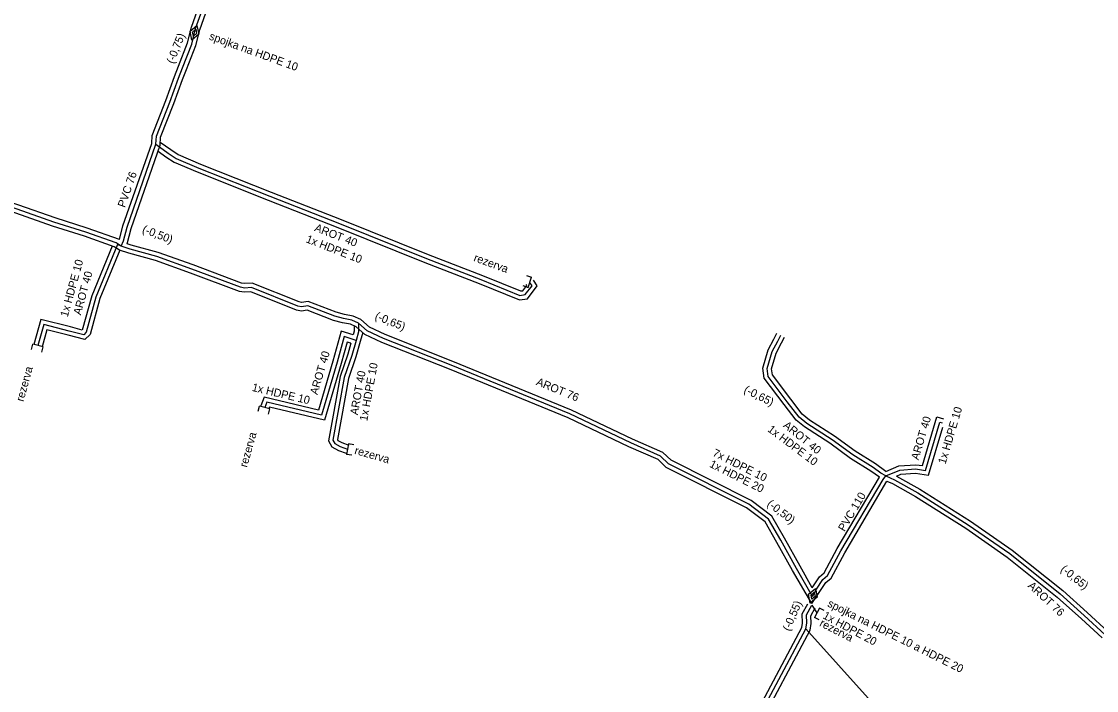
# Model space of a CAD drawing. Extents: x -651943 to -618711, y -1138561 to -1100552.
# Drawn here: x -635021.9 to -634921.2, y -1115433.5 to -1115370.8 of the extents above; entities that cross this region are included whole.
import ezdxf

# ---------------------------------------------------------------- set-up
doc = ezdxf.new("R2010")
doc.units = 0
for name, color, linetype in [('KT optika', 7, 'Continuous'), ('KT trasa', 7, 'Continuous'), ('KT zařízení', 7, 'Continuous')]:
    doc.layers.add(name, color=color, linetype=linetype)

# ---------------------------------------------------------------- blocks, each defined once
blk = doc.blocks.new('TVSPO_1')
at = {"layer": 'KT zařízení'}
for p, q in [((-0.074, 0.002), (0, 0.044)), ((-0.001, -0.041), (-0.074, 0.002)), ((-0.035, 0), (0, 0.02)), ((0.073, 0.001), (-0.001, -0.041)), ((0, 0.044), (0.073, 0.001)), ((0, 0.02), (0.035, 0)), ((0.035, 0), (0, -0.02)), ((0, -0.02), (-0.035, 0))]:
    blk.add_line(p, q, dxfattribs=at)
blk = doc.blocks.new('TVREZ')
at = {"layer": 'KT zařízení'}
for p, q in [((-0.05, 0.05), (0, 0.05)), ((0, -0.05), (0, 0.05)), ((-0.05, -0.05), (0, -0.05))]:
    blk.add_line(p, q, dxfattribs=at)

msp = doc.modelspace()

# ---------------------------------------------------------------- linework, layer by layer
at = {"layer": 'KT optika'}
for points in [[(-635008.03, -1115378.37), (-635007.23, -1115376.11), (-635006.85, -1115375.16), (-635005.99, -1115372.94), (-635005.62, -1115371.48), (-635004.49, -1115368.26)], [(-635012.59, -1115391.87), (-635013.08, -1115391.56), (-635015.91, -1115390.54), (-635018.9, -1115389.6), (-635022.33, -1115388.39), (-635029.97, -1115385.81), (-635033.47, -1115384.42), (-635039.07, -1115382.55), (-635044.05, -1115380.98), (-635048.57, -1115379.42), (-635054.26, -1115377.76), (-635057.5, -1115376.85), (-635060.8, -1115376.06), (-635065.19, -1115375.13), (-635070.9, -1115374.4), (-635073.06, -1115374.5), (-635074.36, -1115374.39), (-635076.27, -1115375.63), (-635076.77, -1115376.99), (-635077.21, -1115378.61), (-635077.85, -1115380.09)], [(-635012.59, -1115391.87), (-635012.39, -1115391.36), (-635012.05, -1115390.09), (-635009.34, -1115382.32), (-635009.3, -1115381.57), (-635008.03, -1115378.37)], [(-635009.34, -1115382.32), (-635008.19, -1115383.16), (-635007.45, -1115383.64), (-635005.33, -1115384.54), (-634998.68, -1115387.18), (-634992.14, -1115389.73), (-634983.98, -1115393.02), (-634978.89, -1115394.99), (-634975.23, -1115396.47), (-634974.73, -1115396.4), (-634974.1, -1115395.57), (-634974.31, -1115395.25)], [(-635012.59, -1115391.87), (-635012.94, -1115391.72), (-635014.97, -1115396.63), (-635015.88, -1115399.93), (-635016.11, -1115400.16), (-635017.46, -1115399.82), (-635019.85, -1115399.21), (-635020.4, -1115401.17)], [(-634947.81, -1115424.69), (-634949.33, -1115422.04), (-634950.8, -1115419.41), (-634951.95, -1115417.42), (-634953.78, -1115416.02), (-634961.3, -1115412.25), (-634962.06, -1115411.52), (-634964.85, -1115410.29), (-634970.57, -1115407.58), (-634981.68, -1115403.02), (-634988.01, -1115400.51), (-634989.54, -1115399.79), (-634990.35, -1115399.08), (-634990.98, -1115398.79), (-634991.77, -1115398.64), (-634992.58, -1115398.43), (-634995.12, -1115397.45), (-634995.7, -1115397.55), (-634996.05, -1115397.47), (-635000.4, -1115395.72), (-635001.04, -1115395.78), (-635001.41, -1115395.71), (-635005.97, -1115394), (-635009.25, -1115392.83), (-635011.76, -1115392.14), (-635012.59, -1115391.87)], [(-634990.35, -1115399.08), (-634990.37, -1115399.89), (-634990.59, -1115400.69), (-634990.98, -1115402.1), (-634991.69, -1115404.17), (-634992.76, -1115410.04), (-634992.58, -1115410.35), (-634992.08, -1115410.63), (-634991.39, -1115410.87)], [(-634990.59, -1115400.69), (-634991.7, -1115400.33), (-634992.37, -1115402.74), (-634993.82, -1115407.69), (-634998.95, -1115406.48), (-634999.15, -1115406.97)], [(-634940.96, -1115413.39), (-634941.43, -1115413.11), (-634942.14, -1115412.59), (-634944.04, -1115411.41), (-634945.97, -1115410), (-634948.34, -1115408.47), (-634949.07, -1115407.88), (-634950.18, -1115406.44), (-634951.97, -1115404.08), (-634952.08, -1115403.32), (-634951.59, -1115401.72), (-634951.07, -1115400.75), (-634950.79, -1115400.19)], [(-634940.96, -1115413.39), (-634939.63, -1115412.84), (-634938.16, -1115412.73), (-634937.23, -1115412.86), (-634935.89, -1115408.34), (-634935.66, -1115408.4)], [(-634947.45, -1115423.98), (-634946.86, -1115423.1), (-634946.4, -1115422.71), (-634945.15, -1115420.39), (-634941.2, -1115413.71), (-634940.96, -1115413.39)], [(-634940.96, -1115413.39), (-634940.15, -1115413.74), (-634937.96, -1115414.96), (-634933.23, -1115417.95), (-634929.34, -1115420.66), (-634924.62, -1115424.43), (-634922.35, -1115426.47), (-634920.39, -1115428.28)], [(-634947.81, -1115424.69), (-634947.45, -1115423.98)], [(-635007.19, -1115478.02), (-635005.95, -1115478.49), (-634998.63, -1115480.52), (-634992.57, -1115482.17), (-634991.61, -1115482.62), (-634991.04, -1115483.66), (-634990.26, -1115484.97), (-634989.04, -1115486.06), (-634984.06, -1115489.31), (-634983.39, -1115489.57), (-634982.78, -1115489.38), (-634979.17, -1115485.23), (-634975.49, -1115479.72), (-634972.97, -1115475.35), (-634968.67, -1115467.44), (-634963.61, -1115457.43), (-634957.94, -1115446.36), (-634953.49, -1115437.21), (-634948.43, -1115427.7), (-634948.36, -1115427.19), (-634948.38, -1115426.39), (-634947.89, -1115425.5)], [(-634947.89, -1115425.5), (-634947.41, -1115426.2)], [(-634948.43, -1115427.7), (-634929.79, -1115448.45), (-634929.16, -1115448.03)]]:
    msp.add_lwpolyline(points, dxfattribs=at)
at = {"layer": 'KT trasa'}
for points in [[(-635008.03, -1115378.37), (-635007.23, -1115376.11), (-635006.85, -1115375.16), (-635005.99, -1115372.94), (-635005.62, -1115371.48), (-635004.49, -1115368.26)], [(-635012.59, -1115391.87), (-635013.08, -1115391.56), (-635015.91, -1115390.54), (-635018.9, -1115389.6), (-635022.33, -1115388.39), (-635029.97, -1115385.81), (-635033.47, -1115384.42), (-635039.07, -1115382.55), (-635044.05, -1115380.98), (-635048.57, -1115379.42), (-635054.26, -1115377.76), (-635057.5, -1115376.85), (-635060.8, -1115376.06), (-635065.19, -1115375.13), (-635070.9, -1115374.4), (-635073.06, -1115374.5), (-635074.36, -1115374.39), (-635076.27, -1115375.63), (-635076.77, -1115376.99), (-635077.21, -1115378.61), (-635077.85, -1115380.09)], [(-635012.59, -1115391.87), (-635012.39, -1115391.36), (-635012.05, -1115390.09), (-635009.34, -1115382.32), (-635009.3, -1115381.57), (-635008.03, -1115378.37)], [(-635009.34, -1115382.32), (-635008.19, -1115383.16), (-635007.45, -1115383.64), (-635005.33, -1115384.54), (-634998.68, -1115387.18), (-634992.14, -1115389.73), (-634983.98, -1115393.02), (-634978.89, -1115394.99), (-634975.23, -1115396.47), (-634974.73, -1115396.4), (-634974.1, -1115395.57), (-634974.31, -1115395.25)], [(-635012.59, -1115391.87), (-635012.94, -1115391.72), (-635014.97, -1115396.63), (-635015.88, -1115399.93), (-635016.11, -1115400.16), (-635017.46, -1115399.82), (-635019.85, -1115399.21), (-635020.4, -1115401.17)], [(-634947.81, -1115424.69), (-634949.33, -1115422.04), (-634950.8, -1115419.41), (-634951.95, -1115417.42), (-634953.78, -1115416.02), (-634961.3, -1115412.25), (-634962.06, -1115411.52), (-634964.85, -1115410.29), (-634970.57, -1115407.58), (-634981.68, -1115403.02), (-634988.01, -1115400.51), (-634989.54, -1115399.79), (-634990.35, -1115399.08), (-634990.98, -1115398.79), (-634991.77, -1115398.64), (-634992.58, -1115398.43), (-634995.12, -1115397.45), (-634995.7, -1115397.55), (-634996.05, -1115397.47), (-635000.4, -1115395.72), (-635001.04, -1115395.78), (-635001.41, -1115395.71), (-635005.97, -1115394), (-635009.25, -1115392.83), (-635011.76, -1115392.14), (-635012.59, -1115391.87)], [(-634990.35, -1115399.08), (-634990.37, -1115399.89), (-634990.59, -1115400.69), (-634990.98, -1115402.1), (-634991.69, -1115404.17), (-634992.76, -1115410.04), (-634992.58, -1115410.35), (-634992.08, -1115410.63), (-634991.39, -1115410.87)], [(-634990.59, -1115400.69), (-634991.7, -1115400.33), (-634992.37, -1115402.74), (-634993.82, -1115407.69), (-634998.95, -1115406.48), (-634999.15, -1115406.97)], [(-634940.96, -1115413.39), (-634941.43, -1115413.11), (-634942.14, -1115412.59), (-634944.04, -1115411.41), (-634945.97, -1115410), (-634948.34, -1115408.47), (-634949.07, -1115407.88), (-634950.18, -1115406.44), (-634951.97, -1115404.08), (-634952.08, -1115403.32), (-634951.59, -1115401.72), (-634951.07, -1115400.75), (-634950.79, -1115400.19)], [(-634940.96, -1115413.39), (-634939.63, -1115412.84), (-634938.16, -1115412.73), (-634937.23, -1115412.86), (-634935.89, -1115408.34), (-634935.66, -1115408.4)], [(-634947.45, -1115423.98), (-634946.86, -1115423.1), (-634946.4, -1115422.71), (-634945.15, -1115420.39), (-634941.2, -1115413.71), (-634940.96, -1115413.39)], [(-634940.96, -1115413.39), (-634940.15, -1115413.74), (-634937.96, -1115414.96), (-634933.23, -1115417.95), (-634929.34, -1115420.66), (-634924.62, -1115424.43), (-634922.35, -1115426.47), (-634920.39, -1115428.28)], [(-634947.81, -1115424.69), (-634947.45, -1115423.98)], [(-635007.19, -1115478.02), (-635005.95, -1115478.49), (-634998.63, -1115480.52), (-634992.57, -1115482.17), (-634991.61, -1115482.62), (-634991.04, -1115483.66), (-634990.26, -1115484.97), (-634989.04, -1115486.06), (-634984.06, -1115489.31), (-634983.39, -1115489.57), (-634982.78, -1115489.38), (-634979.17, -1115485.23), (-634975.49, -1115479.72), (-634972.97, -1115475.35), (-634968.67, -1115467.44), (-634963.61, -1115457.43), (-634957.94, -1115446.36), (-634953.49, -1115437.21), (-634948.43, -1115427.7), (-634948.36, -1115427.19), (-634948.38, -1115426.39), (-634947.89, -1115425.5)], [(-634947.89, -1115425.5), (-634947.41, -1115426.2)], [(-634948.43, -1115427.7), (-634929.79, -1115448.45), (-634929.16, -1115448.03)]]:
    msp.add_lwpolyline(points, dxfattribs=at)
at = {"layer": 'KT zařízení'}
for points in [[(-635008.41, -1115378.23), (-635007.61, -1115375.97), (-635007.22, -1115375.01), (-635006.38, -1115372.82), (-635006, -1115371.36), (-635004.87, -1115368.14)], [(-635007.66, -1115378.5), (-635006.86, -1115376.26), (-635006.47, -1115375.31), (-635005.61, -1115373.06), (-635005.24, -1115371.59), (-635004.11, -1115368.38)], [(-635012.77, -1115391.25), (-635015.79, -1115390.16), (-635018.78, -1115389.22), (-635022.2, -1115388.01), (-635029.84, -1115385.43), (-635033.33, -1115384.05), (-635041.59, -1115381.26), (-635048.45, -1115379.04), (-635054.15, -1115377.38), (-635057.4, -1115376.46), (-635060.72, -1115375.67), (-635065.12, -1115374.73), (-635070.89, -1115374), (-635073.05, -1115374.1), (-635074.46, -1115373.98), (-635076.59, -1115375.36), (-635077.15, -1115376.86), (-635077.59, -1115378.48), (-635078.08, -1115379.62)], [(-635012.76, -1115392.23), (-635013.26, -1115391.92), (-635016.04, -1115390.92), (-635019.03, -1115389.98), (-635022.46, -1115388.77), (-635030.11, -1115386.19), (-635033.6, -1115384.8), (-635041.84, -1115382.02), (-635048.69, -1115379.81), (-635054.37, -1115378.15), (-635057.6, -1115377.24), (-635060.89, -1115376.45), (-635065.26, -1115375.52), (-635070.92, -1115374.8), (-635073.06, -1115374.9), (-635074.26, -1115374.8), (-635075.94, -1115375.89), (-635076.39, -1115377.11), (-635076.83, -1115378.74), (-635077.47, -1115380.22)], [(-635012.77, -1115391.25), (-635012.43, -1115389.97), (-635009.74, -1115382.24), (-635009.7, -1115381.49), (-635008.41, -1115378.23)], [(-635012.05, -1115391.63), (-635011.67, -1115390.21), (-635008.94, -1115382.4), (-635008.9, -1115381.66), (-635007.66, -1115378.5)], [(-635008.93, -1115382.12), (-635007.96, -1115382.82), (-635007.26, -1115383.28), (-635005.18, -1115384.17), (-634998.54, -1115386.81), (-634991.99, -1115389.36), (-634983.83, -1115392.65), (-634978.74, -1115394.61), (-634975.18, -1115396.06), (-634974.95, -1115396.03), (-634974.59, -1115395.55), (-634974.65, -1115395.46)], [(-635009.14, -1115382.96), (-635008.41, -1115383.49), (-635007.63, -1115383.99), (-635005.48, -1115384.91), (-634998.83, -1115387.55), (-634992.29, -1115390.1), (-634984.13, -1115393.39), (-634979.04, -1115395.36), (-634975.29, -1115396.88), (-634974.51, -1115396.78), (-634973.62, -1115395.59), (-634973.97, -1115395.03)], [(-635013.43, -1115391.86), (-635015.35, -1115396.5), (-635016.24, -1115399.72), (-635017.36, -1115399.43), (-635020.13, -1115398.73), (-635020.78, -1115401.06)], [(-634947.86, -1115423.88), (-634948.98, -1115421.85), (-634950.45, -1115419.21), (-634951.64, -1115417.15), (-634953.57, -1115415.68), (-634961.07, -1115411.92), (-634961.83, -1115411.18), (-634964.68, -1115409.93), (-634970.41, -1115407.21), (-634981.53, -1115402.65), (-634987.85, -1115400.14), (-634989.32, -1115399.45), (-634990.13, -1115398.74), (-634990.86, -1115398.41), (-634991.68, -1115398.25), (-634992.46, -1115398.05), (-634995.08, -1115397.04), (-634995.69, -1115397.14), (-634995.93, -1115397.08), (-635000.34, -1115395.32), (-635001.02, -1115395.37), (-635001.31, -1115395.32), (-635005.84, -1115393.62), (-635009.13, -1115392.45), (-635011.65, -1115391.76), (-635012.05, -1115391.63)], [(-635012.72, -1115392.25), (-635014.59, -1115396.76), (-635015.52, -1115400.14), (-635015.99, -1115400.6), (-635017.56, -1115400.21), (-635019.57, -1115399.69), (-635020.01, -1115401.28)], [(-634947.87, -1115425.34), (-634949.68, -1115422.23), (-634951.15, -1115419.61), (-634952.26, -1115417.69), (-634953.99, -1115416.36), (-634961.53, -1115412.58), (-634962.29, -1115411.86), (-634965.02, -1115410.65), (-634970.73, -1115407.95), (-634981.83, -1115403.39), (-634988.17, -1115400.88), (-634989.76, -1115400.13), (-634990.57, -1115399.42), (-634991.1, -1115399.17), (-634991.86, -1115399.03), (-634992.7, -1115398.81), (-634995.17, -1115397.86), (-634995.71, -1115397.95), (-634996.17, -1115397.85), (-635000.46, -1115396.13), (-635001.06, -1115396.18), (-635001.52, -1115396.1), (-635006.11, -1115394.38), (-635009.37, -1115393.21), (-635011.88, -1115392.52), (-635012.76, -1115392.23)], [(-634990.86, -1115400.18), (-634991.97, -1115399.82), (-634992.76, -1115402.63), (-634994.1, -1115407.21), (-634999.2, -1115406.01), (-634999.52, -1115406.82)], [(-634989.97, -1115399.95), (-634990.2, -1115400.8), (-634990.6, -1115402.22), (-634991.3, -1115404.27), (-634992.34, -1115409.97), (-634992.29, -1115410.05), (-634991.92, -1115410.26), (-634991.26, -1115410.49)], [(-634990.76, -1115399.33), (-634990.77, -1115399.83), (-634990.86, -1115400.18)], [(-634941.55, -1115413.51), (-634942.36, -1115412.93), (-634944.26, -1115411.74), (-634946.2, -1115410.33), (-634948.57, -1115408.8), (-634949.35, -1115408.16), (-634950.49, -1115406.69), (-634952.35, -1115404.24), (-634952.48, -1115403.3), (-634951.96, -1115401.56), (-634951.43, -1115400.57), (-634951.15, -1115400.01)], [(-634991.08, -1115400.95), (-634991.43, -1115400.84), (-634991.98, -1115402.85), (-634993.54, -1115408.17), (-634998.71, -1115406.95), (-634998.77, -1115407.11)], [(-634991.08, -1115400.95), (-634991.36, -1115401.98), (-634992.08, -1115404.07), (-634993.18, -1115410.11), (-634992.87, -1115410.65), (-634992.24, -1115411), (-634991.52, -1115411.25)], [(-634940.95, -1115412.96), (-634941.92, -1115412.26), (-634943.81, -1115411.07), (-634945.75, -1115409.67), (-634948.1, -1115408.15), (-634948.78, -1115407.59), (-634949.86, -1115406.2), (-634951.58, -1115403.92), (-634951.67, -1115403.35), (-634951.22, -1115401.87), (-634950.72, -1115400.93), (-634950.43, -1115400.37)], [(-634940.95, -1115412.96), (-634939.72, -1115412.45), (-634938.15, -1115412.33), (-634937.52, -1115412.42), (-634936.16, -1115407.85), (-634935.56, -1115408.02)], [(-634939.94, -1115413.4), (-634939.54, -1115413.23), (-634938.17, -1115413.13), (-634936.95, -1115413.3), (-634935.61, -1115408.83)], [(-634947.87, -1115425.34), (-634946.56, -1115423.37), (-634946.08, -1115422.96), (-634944.8, -1115420.58), (-634940.84, -1115413.88)], [(-634947.86, -1115423.88), (-634947.17, -1115422.84), (-634946.72, -1115422.45), (-634945.5, -1115420.19), (-634941.55, -1115413.51)], [(-634940.84, -1115413.88), (-634940.33, -1115414.1), (-634938.17, -1115415.3), (-634933.45, -1115418.28), (-634929.58, -1115420.98), (-634924.88, -1115424.74), (-634922.62, -1115426.77), (-634920.67, -1115428.56)], [(-634939.94, -1115413.4), (-634937.76, -1115414.61), (-634933.01, -1115417.61), (-634929.1, -1115420.34), (-634924.36, -1115424.12), (-634922.08, -1115426.17), (-634920.11, -1115428)], [(-635007.31, -1115478.4), (-635006.08, -1115478.87), (-634998.74, -1115480.91), (-634992.71, -1115482.55), (-634991.9, -1115482.93), (-634991.39, -1115483.86), (-634990.57, -1115485.23), (-634989.28, -1115486.38), (-634984.24, -1115489.67), (-634983.4, -1115489.99), (-634982.55, -1115489.73), (-634978.85, -1115485.47), (-634975.15, -1115479.93), (-634972.62, -1115475.55), (-634968.32, -1115467.63), (-634963.25, -1115457.61), (-634957.58, -1115446.54), (-634953.13, -1115437.39), (-634948.04, -1115427.82), (-634947.96, -1115427.21), (-634947.98, -1115426.49), (-634947.57, -1115425.75)], [(-635006.45, -1115477.87), (-635005.83, -1115478.11), (-634998.52, -1115480.13), (-634992.43, -1115481.79), (-634991.32, -1115482.31), (-634990.69, -1115483.46), (-634989.95, -1115484.71), (-634988.8, -1115485.74), (-634983.88, -1115488.95), (-634983.38, -1115489.15), (-634983.01, -1115489.03), (-634979.49, -1115484.99), (-634975.83, -1115479.51), (-634973.32, -1115475.16), (-634969.02, -1115467.25), (-634963.97, -1115457.25), (-634958.3, -1115446.18), (-634953.85, -1115437.03), (-634948.82, -1115427.57), (-634948.76, -1115427.17), (-634948.78, -1115426.29), (-634948.27, -1115425.35)]]:
    msp.add_lwpolyline(points, dxfattribs=at)

# ---------------------------------------------------------------- block references
for name, p, xscale, yscale, rotation in [('TVSPO_1', (-635005.72, -1115371.87), 9.999990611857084, 9.999990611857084, 71.60504310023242), ('TVREZ', (-634974.31, -1115395.25), 9.999998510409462, 9.999998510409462, -19.588801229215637), ('TVREZ', (-635020.4, -1115401.17), 10.000019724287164, 10.000019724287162, 76.02044208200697), ('TVREZ', (-634999.15, -1115406.97), 10.000008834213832, 10.000008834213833, 74.69094359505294), ('TVREZ', (-634991.39, -1115410.87), 9.999996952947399, 9.999996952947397, 169.579414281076), ('TVSPO_1', (-634947.77, -1115424.61), 10.000008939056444, 10.000008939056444, 70.96364375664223), ('TVREZ', (-634947.41, -1115426.2), 10.00000499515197, 10.000004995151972, 151.80889480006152)]:
    msp.add_blockref(name, p, dxfattribs=dict(at, xscale=xscale, yscale=yscale, rotation=rotation))

# ---------------------------------------------------------------- texts
for s, rotation, p in [('(-0,75)', 68.0345, (-635007.69, -1115374.83)), ('spojka na HDPE 10', 340.0646, (-635004.42, -1115372.48)), ('PVC 76', 70.7661, (-635012.25, -1115388.3)), ('(-0,50)', 338.8512, (-635010.69, -1115390.56)), ('AROT 40', 338.7322, (-634994.55, -1115390.42)), ('1x HDPE 10', 338.7322, (-634995.35, -1115391.48)), ('rezerva', 339.7594, (-634979.63, -1115393.23)), ('1x HDPE 10', 74.5807, (-635017.61, -1115398.55)), ('AROT 40', 74.5807, (-635016.38, -1115398.36)), ('(-0,65)', 338.0155, (-634988.89, -1115398.68)), ('AROT 40', 73.6904, (-634994.21, -1115405.83)), ('1x HDPE 10', 79.6721, (-634989.54, -1115408.29)), ('rezerva', 74.495, (-635021.76, -1115406.47)), ('AROT 40', 79.6721, (-634990.43, -1115407.72)), ('1x HDPE 10', 346.7138, (-635000.39, -1115405.41)), ('AROT 76', 337.6844, (-634973.77, -1115404.84)), ('(-0,65)', 333.1153, (-634954.32, -1115405.53)), ('1x HDPE 10', 73.4252, (-634935.36, -1115412.33)), ('AROT 40', 73.4252, (-634937.89, -1115411.94)), ('1x HDPE 10', 322.9783, (-634952.09, -1115409.15)), ('AROT 40', 320.8903, (-634950.63, -1115408.76)), ('rezerva', 74.3578, (-635000.81, -1115412.63)), ('rezerva', 344.2301, (-634990.79, -1115411.31)), ('7x HDPE 10', 333.38, (-634957.25, -1115411.47)), ('1x HDPE 20', 333.374, (-634957.54, -1115412.51)), ('PVC 110', 59.3823, (-634944.83, -1115418.65)), ('(-0,50)', 322.567, (-634952.15, -1115416.13)), ('(-0,65)', 321.3844, (-634924.64, -1115422.24)), ('AROT 76', 317.1604, (-634927.7, -1115423.75)), ('(-0,55)', 66.2627, (-634949.98, -1115427.98)), ('spojka na HDPE 10 a HDPE 20', 333.435, (-634946.48, -1115425.57)), ('1x HDPE 20', 331.7925, (-634946.92, -1115426.69)), ('rezerva', 332.9561, (-634947.23, -1115427.41))]:
    msp.add_text(s, height=0.75, rotation=rotation, dxfattribs=at).set_placement(p)

doc.saveas('drawing.dxf')
